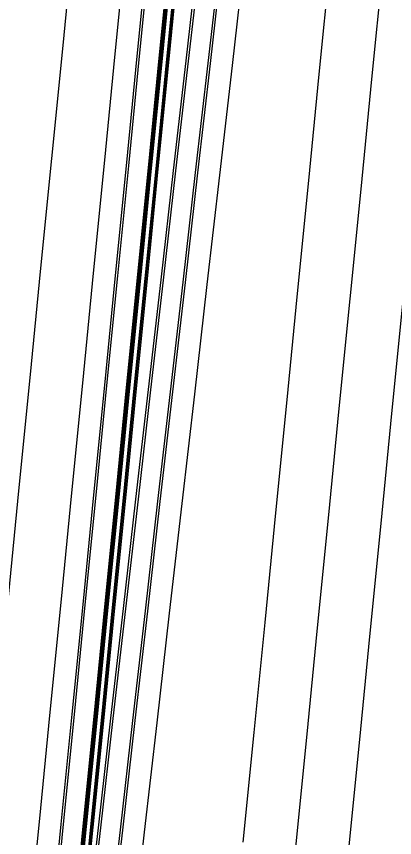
# Model space of a CAD drawing. Extents: x 1797478 to 1808916, y 246529 to 250952.
# Drawn here: x 1797629.2 to 1797715, y 247005.9 to 247192.1 of the extents above; entities that cross this region are included whole.
import ezdxf

# ---------------------------------------------------------------- set-up
doc = ezdxf.new("R2010")
doc.units = 0
for name, color, linetype in [('1', 7, 'Continuous'), ('DRAINAGE', 7, 'Continuous'), ('EDPV-LINE', 7, 'Continuous'), ('SHDR-UPAV', 7, 'Continuous')]:
    doc.layers.add(name, color=color, linetype=linetype)

msp = doc.modelspace()

# ---------------------------------------------------------------- linework, layer by layer
for points in [[(1797680.7, 247004.85), (1797683.16, 247029.73), (1797685.63, 247054.61), (1797688.09, 247079.49), (1797690.55, 247104.36), (1797693.01, 247129.24), (1797695.47, 247154.12), (1797697.93, 247179), (1797700.4, 247203.88), (1797702.86, 247228.76), (1797705.32, 247253.64), (1797707.78, 247278.51), (1797710.24, 247303.39), (1797712.7, 247328.27), (1797715.17, 247353.15), (1797717.63, 247378.03), (1797720.09, 247402.91)], [(1797680.7, 247004.85), (1797683.16, 247029.73), (1797685.63, 247054.61), (1797688.09, 247079.49), (1797690.55, 247104.36), (1797693.01, 247129.24), (1797695.47, 247154.12), (1797697.93, 247179), (1797700.4, 247203.88), (1797702.86, 247228.76), (1797705.32, 247253.64), (1797707.78, 247278.51), (1797710.24, 247303.39), (1797712.7, 247328.27), (1797715.17, 247353.15), (1797717.63, 247378.03), (1797720.09, 247402.91)], [(1797680.7, 247004.85), (1797683.16, 247029.73), (1797685.63, 247054.61), (1797688.09, 247079.49), (1797690.55, 247104.36), (1797693.01, 247129.24), (1797695.47, 247154.12), (1797697.93, 247179), (1797700.4, 247203.88), (1797702.86, 247228.76), (1797705.32, 247253.64), (1797707.78, 247278.51), (1797710.24, 247303.39), (1797712.7, 247328.27), (1797715.17, 247353.15), (1797717.63, 247378.03), (1797720.09, 247402.91)], [(1797680.7, 247004.85), (1797683.16, 247029.73), (1797685.63, 247054.61), (1797688.09, 247079.49), (1797690.55, 247104.36), (1797693.01, 247129.24), (1797695.47, 247154.12), (1797697.93, 247179), (1797700.4, 247203.88), (1797702.86, 247228.76), (1797705.32, 247253.64), (1797707.78, 247278.51), (1797710.24, 247303.39), (1797712.7, 247328.27), (1797715.17, 247353.15), (1797717.63, 247378.03), (1797720.09, 247402.91)], [(1797692.64, 247003.67), (1797695.11, 247028.55), (1797697.57, 247053.43), (1797700.03, 247078.3), (1797702.49, 247103.18), (1797704.95, 247128.06), (1797707.41, 247152.94), (1797709.88, 247177.82), (1797712.34, 247202.7), (1797714.8, 247227.58), (1797717.26, 247252.45), (1797719.72, 247277.33), (1797722.18, 247302.21), (1797724.65, 247327.09), (1797727.11, 247351.97), (1797729.57, 247376.85), (1797732.03, 247401.72)], [(1797692.64, 247003.67), (1797695.11, 247028.55), (1797697.57, 247053.43), (1797700.03, 247078.3), (1797702.49, 247103.18), (1797704.95, 247128.06), (1797707.41, 247152.94), (1797709.88, 247177.82), (1797712.34, 247202.7), (1797714.8, 247227.58), (1797717.26, 247252.45), (1797719.72, 247277.33), (1797722.18, 247302.21), (1797724.65, 247327.09), (1797727.11, 247351.97), (1797729.57, 247376.85), (1797732.03, 247401.72)], [(1797695.03, 246905.91), (1797695.03, 246905.91), (1797697.2, 246927.85), (1797699.21, 246948.18), (1797699.66, 246952.73), (1797702.12, 246977.61), (1797704.59, 247002.49), (1797707.05, 247027.37), (1797709.51, 247052.24), (1797711.97, 247077.12), (1797714.43, 247102), (1797716.89, 247126.88), (1797719.36, 247151.76), (1797721.82, 247176.64), (1797724.28, 247201.51), (1797726.74, 247226.39), (1797729.2, 247251.27), (1797731.66, 247276.15), (1797734.13, 247301.03), (1797736.59, 247325.91), (1797739.05, 247350.79), (1797741.51, 247375.66), (1797743.97, 247400.54)], [(1797620.02, 246985.73), (1797622.49, 247010.61), (1797624.95, 247035.49), (1797627.41, 247060.37), (1797629.87, 247085.25), (1797632.33, 247110.12), (1797634.79, 247135), (1797637.26, 247159.88), (1797639.72, 247184.76), (1797642.18, 247209.64), (1797644.64, 247234.52), (1797647.1, 247259.4), (1797649.56, 247284.27), (1797652.03, 247309.15), (1797654.49, 247334.03), (1797656.95, 247358.91), (1797659.41, 247383.79)], [(1797620.02, 246985.73), (1797622.49, 247010.61), (1797624.95, 247035.49), (1797627.41, 247060.37), (1797629.87, 247085.25), (1797632.33, 247110.12), (1797634.79, 247135), (1797637.26, 247159.88), (1797639.72, 247184.76), (1797642.18, 247209.64), (1797644.64, 247234.52), (1797647.1, 247259.4), (1797649.56, 247284.27), (1797652.03, 247309.15), (1797654.49, 247334.03), (1797656.95, 247358.91), (1797659.41, 247383.79)], [(1797620.02, 246985.73), (1797622.49, 247010.61), (1797624.95, 247035.49), (1797627.41, 247060.37), (1797629.87, 247085.25), (1797632.33, 247110.12), (1797634.79, 247135), (1797637.26, 247159.88), (1797639.72, 247184.76), (1797642.18, 247209.64), (1797644.64, 247234.52), (1797647.1, 247259.4), (1797649.56, 247284.27), (1797652.03, 247309.15), (1797654.49, 247334.03), (1797656.95, 247358.91), (1797659.41, 247383.79)], [(1797620.02, 246985.73), (1797622.49, 247010.61), (1797624.95, 247035.49), (1797627.41, 247060.37), (1797629.87, 247085.25), (1797632.33, 247110.12), (1797634.79, 247135), (1797637.26, 247159.88), (1797639.72, 247184.76), (1797642.18, 247209.64), (1797644.64, 247234.52), (1797647.1, 247259.4), (1797649.56, 247284.27), (1797652.03, 247309.15), (1797654.49, 247334.03), (1797656.95, 247358.91), (1797659.41, 247383.79)], [(1797631.97, 246984.55), (1797634.43, 247009.43), (1797636.89, 247034.31), (1797639.35, 247059.19), (1797641.81, 247084.06), (1797644.27, 247108.94), (1797646.74, 247133.82), (1797649.2, 247158.7), (1797651.66, 247183.58), (1797654.12, 247208.46), (1797656.58, 247233.34), (1797659.04, 247258.21), (1797661.51, 247283.09), (1797663.97, 247307.97), (1797666.43, 247332.85), (1797668.89, 247357.73), (1797671.35, 247382.61)], [(1797631.97, 246984.55), (1797634.43, 247009.43), (1797636.89, 247034.31), (1797639.35, 247059.19), (1797641.81, 247084.06), (1797644.27, 247108.94), (1797646.74, 247133.82), (1797649.2, 247158.7), (1797651.66, 247183.58), (1797654.12, 247208.46), (1797656.58, 247233.34), (1797659.04, 247258.21), (1797661.51, 247283.09), (1797663.97, 247307.97), (1797666.43, 247332.85), (1797668.89, 247357.73), (1797671.35, 247382.61)], [(1797631.97, 246984.55), (1797634.43, 247009.43), (1797636.89, 247034.31), (1797639.35, 247059.19), (1797641.81, 247084.06), (1797644.27, 247108.94), (1797646.74, 247133.82), (1797649.2, 247158.7), (1797651.66, 247183.58), (1797654.12, 247208.46), (1797656.58, 247233.34), (1797659.04, 247258.21), (1797661.51, 247283.09), (1797663.97, 247307.97), (1797666.43, 247332.85), (1797668.89, 247357.73), (1797671.35, 247382.61)], [(1797631.97, 246984.55), (1797634.43, 247009.43), (1797636.89, 247034.31), (1797639.35, 247059.19), (1797641.81, 247084.06), (1797644.27, 247108.94), (1797646.74, 247133.82), (1797649.2, 247158.7), (1797651.66, 247183.58), (1797654.12, 247208.46), (1797656.58, 247233.34), (1797659.04, 247258.21), (1797661.51, 247283.09), (1797663.97, 247307.97), (1797666.43, 247332.85), (1797668.89, 247357.73), (1797671.35, 247382.61)], [(1797636.94, 246984.06), (1797639.4, 247008.94), (1797641.87, 247033.82), (1797644.33, 247058.69), (1797646.79, 247083.57), (1797649.25, 247108.45), (1797651.71, 247133.33), (1797654.17, 247158.21), (1797656.64, 247183.09), (1797659.1, 247207.96), (1797661.56, 247232.84), (1797664.02, 247257.72), (1797666.48, 247282.6), (1797668.94, 247307.48), (1797671.41, 247332.36), (1797673.87, 247357.24), (1797676.33, 247382.11)], [(1797637.46, 246984.01), (1797639.92, 247008.89), (1797642.38, 247033.76), (1797644.85, 247058.64), (1797647.31, 247083.52), (1797649.77, 247108.4), (1797652.23, 247133.28), (1797654.69, 247158.16), (1797657.15, 247183.03), (1797659.62, 247207.91), (1797662.08, 247232.79), (1797664.54, 247257.67), (1797667, 247282.55), (1797669.46, 247307.43), (1797671.92, 247332.31), (1797674.39, 247357.18), (1797676.85, 247382.06)], [(1797642.17, 246983.54), (1797644.63, 247008.42), (1797647.09, 247033.3), (1797649.55, 247058.18), (1797652.01, 247083.06), (1797654.48, 247107.93), (1797656.94, 247132.81), (1797659.4, 247157.69), (1797661.86, 247182.57), (1797664.32, 247207.45), (1797666.78, 247232.33), (1797669.25, 247257.2), (1797671.71, 247282.08), (1797674.17, 247306.96), (1797676.63, 247331.84), (1797679.09, 247356.72), (1797681.55, 247381.6)], [(1797642.46, 246983.51), (1797644.92, 247008.39), (1797647.38, 247033.27), (1797649.84, 247058.15), (1797652.3, 247083.03), (1797654.76, 247107.9), (1797657.23, 247132.78), (1797659.69, 247157.66), (1797662.15, 247182.54), (1797664.61, 247207.42), (1797667.07, 247232.3), (1797669.54, 247257.18), (1797672, 247282.05), (1797674.46, 247306.93), (1797676.92, 247331.81), (1797679.38, 247356.69), (1797681.84, 247381.57)], [(1797642.47, 246983.51), (1797644.93, 247008.39), (1797647.39, 247033.27), (1797649.85, 247058.15), (1797652.31, 247083.03), (1797654.77, 247107.9), (1797657.24, 247132.78), (1797659.7, 247157.66), (1797662.16, 247182.54), (1797664.62, 247207.42), (1797667.08, 247232.3), (1797669.54, 247257.18), (1797672.01, 247282.05), (1797674.47, 247306.93), (1797676.93, 247331.81), (1797679.39, 247356.69), (1797681.85, 247381.57)], [(1797642.66, 246983.49), (1797645.13, 247008.37), (1797647.59, 247033.25), (1797650.05, 247058.13), (1797652.51, 247083.01), (1797654.97, 247107.88), (1797657.43, 247132.76), (1797659.9, 247157.64), (1797662.36, 247182.52), (1797664.82, 247207.4), (1797667.28, 247232.28), (1797669.74, 247257.16), (1797672.2, 247282.03), (1797674.67, 247306.91), (1797677.13, 247331.79), (1797679.59, 247356.67), (1797682.05, 247381.55)], [(1797643.66, 246983.39), (1797646.12, 247008.27), (1797648.58, 247033.15), (1797651.04, 247058.03), (1797653.51, 247082.91), (1797655.97, 247107.79), (1797658.43, 247132.66), (1797660.89, 247157.54), (1797663.35, 247182.42), (1797665.81, 247207.3), (1797668.28, 247232.18), (1797670.74, 247257.06), (1797673.2, 247281.94), (1797675.66, 247306.81), (1797678.12, 247331.69), (1797680.58, 247356.57), (1797683.05, 247381.45)], [(1797643.87, 246983.37), (1797646.34, 247008.25), (1797648.8, 247033.13), (1797651.26, 247058.01), (1797653.72, 247082.89), (1797656.18, 247107.76), (1797658.64, 247132.64), (1797661.1, 247157.52), (1797663.56, 247182.4), (1797666.02, 247207.28), (1797668.49, 247232.16), (1797670.95, 247257.04), (1797673.41, 247281.91), (1797675.87, 247306.79), (1797678.33, 247331.67), (1797680.79, 247356.55), (1797683.25, 247381.43)], [(1797644.17, 246983.34), (1797646.63, 247008.22), (1797649.1, 247033.1), (1797651.56, 247057.98), (1797654.02, 247082.86), (1797656.48, 247107.74), (1797658.94, 247132.61), (1797661.4, 247157.49), (1797663.86, 247182.37), (1797666.32, 247207.25), (1797668.78, 247232.13), (1797671.25, 247257.01), (1797673.71, 247281.89), (1797676.17, 247306.76), (1797678.63, 247331.64), (1797681.09, 247356.52), (1797683.55, 247381.4)], [(1797644.97, 246983.26), (1797647.81, 247008.1), (1797650.66, 247032.94), (1797653.5, 247057.79), (1797656.35, 247082.63), (1797659.19, 247107.47), (1797662.04, 247132.31), (1797664.88, 247157.15), (1797667.72, 247181.99), (1797670.57, 247206.83), (1797673.41, 247231.67), (1797676.26, 247256.51), (1797679.1, 247281.35), (1797681.95, 247306.19), (1797684.79, 247331.03), (1797687.64, 247355.87), (1797690.48, 247380.71)], [(1797649.97, 246982.77), (1797652.81, 247007.61), (1797655.65, 247032.45), (1797658.5, 247057.29), (1797661.34, 247082.13), (1797664.19, 247106.97), (1797667.03, 247131.81), (1797669.88, 247156.65), (1797672.72, 247181.49), (1797675.57, 247206.34), (1797678.41, 247231.18), (1797681.25, 247256.02), (1797684.1, 247280.86), (1797686.94, 247305.7), (1797689.79, 247330.54), (1797692.63, 247355.38), (1797695.48, 247380.22)], [(1797650.48, 246982.72), (1797653.33, 247007.56), (1797656.17, 247032.4), (1797659.02, 247057.24), (1797661.86, 247082.08), (1797664.71, 247106.92), (1797667.55, 247131.76), (1797670.4, 247156.6), (1797673.24, 247181.44), (1797676.08, 247206.28), (1797678.93, 247231.12), (1797681.77, 247255.97), (1797684.62, 247280.81), (1797687.46, 247305.65), (1797690.31, 247330.49), (1797693.15, 247355.33), (1797695.99, 247380.17)], [(1797655.46, 246982.23), (1797658.3, 247007.07), (1797661.15, 247031.91), (1797663.99, 247056.75), (1797666.84, 247081.59), (1797669.68, 247106.43), (1797672.53, 247131.27), (1797675.37, 247156.11), (1797678.22, 247180.95), (1797681.06, 247205.79), (1797683.9, 247230.63), (1797686.75, 247255.47), (1797689.59, 247280.31), (1797692.44, 247305.15), (1797695.28, 247329.99), (1797698.13, 247354.84), (1797700.97, 247379.68)], [(1797655.46, 246982.23), (1797658.3, 247007.07), (1797661.15, 247031.91), (1797663.99, 247056.75), (1797666.84, 247081.59), (1797669.68, 247106.43), (1797672.53, 247131.27), (1797675.37, 247156.11), (1797678.22, 247180.95), (1797681.06, 247205.79), (1797683.9, 247230.63), (1797686.75, 247255.47), (1797689.59, 247280.31), (1797692.44, 247305.15), (1797695.28, 247329.99), (1797698.13, 247354.84), (1797700.97, 247379.68)], [(1797655.46, 246982.23), (1797658.3, 247007.07), (1797661.15, 247031.91), (1797663.99, 247056.75), (1797666.84, 247081.59), (1797669.68, 247106.43), (1797672.53, 247131.27), (1797675.37, 247156.11), (1797678.22, 247180.95), (1797681.06, 247205.79), (1797683.9, 247230.63), (1797686.75, 247255.47), (1797689.59, 247280.31), (1797692.44, 247305.15), (1797695.28, 247329.99), (1797698.13, 247354.84), (1797700.97, 247379.68)], [(1797655.46, 246982.23), (1797658.3, 247007.07), (1797661.15, 247031.91), (1797663.99, 247056.75), (1797666.84, 247081.59), (1797669.68, 247106.43), (1797672.53, 247131.27), (1797675.37, 247156.11), (1797678.22, 247180.95), (1797681.06, 247205.79), (1797683.9, 247230.63), (1797686.75, 247255.47), (1797689.59, 247280.31), (1797692.44, 247305.15), (1797695.28, 247329.99), (1797698.13, 247354.84), (1797700.97, 247379.68)], [(1797655.46, 246982.23), (1797658.3, 247007.07), (1797661.15, 247031.91), (1797663.99, 247056.75), (1797666.84, 247081.59), (1797669.68, 247106.43), (1797672.53, 247131.27), (1797675.37, 247156.11), (1797678.22, 247180.95), (1797681.06, 247205.79), (1797683.9, 247230.63), (1797686.75, 247255.47), (1797689.59, 247280.31), (1797692.44, 247305.15), (1797695.28, 247329.99), (1797698.13, 247354.84), (1797700.97, 247379.68)]]:
    msp.add_lwpolyline(points)
at = {"layer": '1'}
for points in [[(1797680.7, 247004.85), (1797683.16, 247029.73), (1797685.63, 247054.61), (1797688.09, 247079.49), (1797690.55, 247104.36), (1797693.01, 247129.24), (1797695.47, 247154.12), (1797697.93, 247179), (1797700.4, 247203.88), (1797702.86, 247228.76), (1797705.32, 247253.64), (1797707.78, 247278.51), (1797710.24, 247303.39), (1797712.7, 247328.27), (1797715.17, 247353.15), (1797717.63, 247378.03), (1797720.09, 247402.91)], [(1797620.02, 246985.73), (1797622.49, 247010.61), (1797624.95, 247035.49), (1797627.41, 247060.37), (1797629.87, 247085.25), (1797632.33, 247110.12), (1797634.79, 247135), (1797637.26, 247159.88), (1797639.72, 247184.76), (1797642.18, 247209.64), (1797644.64, 247234.52), (1797647.1, 247259.4), (1797649.56, 247284.27), (1797652.03, 247309.15), (1797654.49, 247334.03), (1797656.95, 247358.91), (1797659.41, 247383.79)]]:
    msp.add_lwpolyline(points, dxfattribs=at)
at = {"layer": 'DRAINAGE'}
for points in [[(1797642.17, 246983.54), (1797644.63, 247008.42), (1797647.09, 247033.3), (1797649.55, 247058.18), (1797652.01, 247083.06), (1797654.48, 247107.93), (1797656.94, 247132.81), (1797659.4, 247157.69), (1797661.86, 247182.57), (1797664.32, 247207.45), (1797666.78, 247232.33), (1797669.25, 247257.2), (1797671.71, 247282.08), (1797674.17, 247306.96), (1797676.63, 247331.84), (1797679.09, 247356.72), (1797681.55, 247381.6)], [(1797644.17, 246983.34), (1797646.63, 247008.22), (1797649.1, 247033.1), (1797651.56, 247057.98), (1797654.02, 247082.86), (1797656.48, 247107.74), (1797658.94, 247132.61), (1797661.4, 247157.49), (1797663.86, 247182.37), (1797666.32, 247207.25), (1797668.78, 247232.13), (1797671.25, 247257.01), (1797673.71, 247281.89), (1797676.17, 247306.76), (1797678.63, 247331.64), (1797681.09, 247356.52), (1797683.55, 247381.4)]]:
    msp.add_lwpolyline(points, dxfattribs=at)
at = {"layer": 'EDPV-LINE'}
for points in [[(1797631.97, 246984.55), (1797634.43, 247009.43), (1797636.89, 247034.31), (1797639.35, 247059.19), (1797641.81, 247084.06), (1797644.27, 247108.94), (1797646.74, 247133.82), (1797649.2, 247158.7), (1797651.66, 247183.58), (1797654.12, 247208.46), (1797656.58, 247233.34), (1797659.04, 247258.21), (1797661.51, 247283.09), (1797663.97, 247307.97), (1797666.43, 247332.85), (1797668.89, 247357.73), (1797671.35, 247382.61)], [(1797631.97, 246984.55), (1797634.43, 247009.43), (1797636.89, 247034.31), (1797639.35, 247059.19), (1797641.81, 247084.06), (1797644.27, 247108.94), (1797646.74, 247133.82), (1797649.2, 247158.7), (1797651.66, 247183.58), (1797654.12, 247208.46), (1797656.58, 247233.34), (1797659.04, 247258.21), (1797661.51, 247283.09), (1797663.97, 247307.97), (1797666.43, 247332.85), (1797668.89, 247357.73), (1797671.35, 247382.61)], [(1797642.17, 246983.54), (1797644.63, 247008.42), (1797647.09, 247033.3), (1797649.55, 247058.18), (1797652.01, 247083.06), (1797654.48, 247107.93), (1797656.94, 247132.81), (1797659.4, 247157.69), (1797661.86, 247182.57), (1797664.32, 247207.45), (1797666.78, 247232.33), (1797669.25, 247257.2), (1797671.71, 247282.08), (1797674.17, 247306.96), (1797676.63, 247331.84), (1797679.09, 247356.72), (1797681.55, 247381.6)], [(1797644.17, 246983.34), (1797646.63, 247008.22), (1797649.1, 247033.1), (1797651.56, 247057.98), (1797654.02, 247082.86), (1797656.48, 247107.74), (1797658.94, 247132.61), (1797661.4, 247157.49), (1797663.86, 247182.37), (1797666.32, 247207.25), (1797668.78, 247232.13), (1797671.25, 247257.01), (1797673.71, 247281.89), (1797676.17, 247306.76), (1797678.63, 247331.64), (1797681.09, 247356.52), (1797683.55, 247381.4)], [(1797655.46, 246982.23), (1797658.3, 247007.07), (1797661.15, 247031.91), (1797663.99, 247056.75), (1797666.84, 247081.59), (1797669.68, 247106.43), (1797672.53, 247131.27), (1797675.37, 247156.11), (1797678.22, 247180.95), (1797681.06, 247205.79), (1797683.9, 247230.63), (1797686.75, 247255.47), (1797689.59, 247280.31), (1797692.44, 247305.15), (1797695.28, 247329.99), (1797698.13, 247354.84), (1797700.97, 247379.68)]]:
    msp.add_lwpolyline(points, dxfattribs=at)
at = {"layer": 'SHDR-UPAV'}
for points in [[(1797641.92, 246983.57), (1797644.38, 247008.44), (1797646.84, 247033.32), (1797649.3, 247058.2), (1797651.76, 247083.08), (1797654.23, 247107.96), (1797656.69, 247132.84), (1797659.15, 247157.72), (1797661.61, 247182.59), (1797664.07, 247207.47), (1797666.53, 247232.35), (1797669, 247257.23), (1797671.46, 247282.11), (1797673.92, 247306.99), (1797676.38, 247331.86), (1797678.84, 247356.74), (1797681.3, 247381.62)], [(1797641.92, 246983.57), (1797644.38, 247008.44), (1797646.84, 247033.32), (1797649.3, 247058.2), (1797651.76, 247083.08), (1797654.23, 247107.96), (1797656.69, 247132.84), (1797659.15, 247157.72), (1797661.61, 247182.59), (1797664.07, 247207.47), (1797666.53, 247232.35), (1797669, 247257.23), (1797671.46, 247282.11), (1797673.92, 247306.99), (1797676.38, 247331.86), (1797678.84, 247356.74), (1797681.3, 247381.62)], [(1797645.51, 246983.21), (1797648.35, 247008.05), (1797651.2, 247032.89), (1797654.04, 247057.73), (1797656.89, 247082.57), (1797659.73, 247107.41), (1797662.57, 247132.25), (1797665.42, 247157.09), (1797668.26, 247181.94), (1797671.11, 247206.78), (1797673.95, 247231.62), (1797676.8, 247256.46), (1797679.64, 247281.3), (1797682.49, 247306.14), (1797685.33, 247330.98), (1797688.17, 247355.82), (1797691.02, 247380.66)], [(1797645.51, 246983.21), (1797648.35, 247008.05), (1797651.2, 247032.89), (1797654.04, 247057.73), (1797656.89, 247082.57), (1797659.73, 247107.41), (1797662.57, 247132.25), (1797665.42, 247157.09), (1797668.26, 247181.94), (1797671.11, 247206.78), (1797673.95, 247231.62), (1797676.8, 247256.46), (1797679.64, 247281.3), (1797682.49, 247306.14), (1797685.33, 247330.98), (1797688.17, 247355.82), (1797691.02, 247380.66)]]:
    msp.add_lwpolyline(points, dxfattribs=at)

doc.saveas('drawing.dxf')
